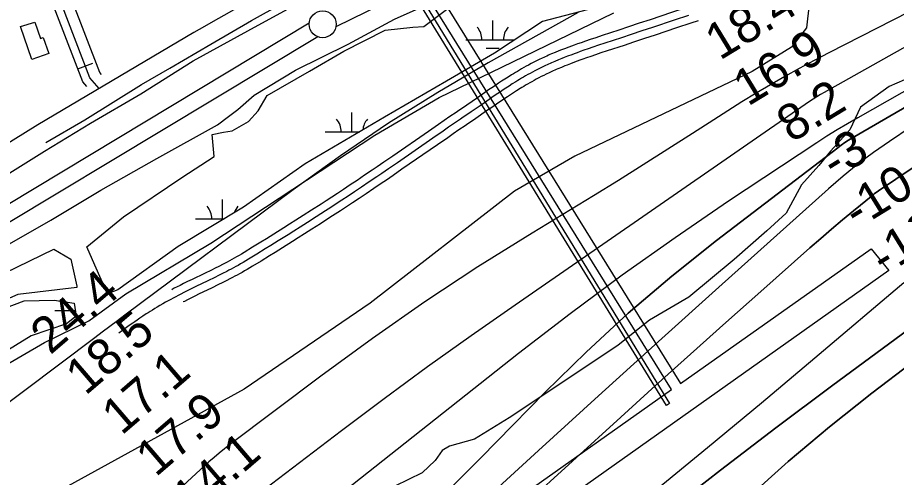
# Model space of a CAD drawing. Extents: x 3477039 to 3515015, y 546746 to 572297.
# Drawn here: x 3510682 to 3512315, y 562810 to 563664 of the extents above; entities that cross this region are included whole.
import ezdxf

# ---------------------------------------------------------------- set-up
doc = ezdxf.new("R2010")
doc.units = 0
for name, color, linetype in [('V-BLDG-OTLN', 7, 'Continuous'), ('V-CHAN-DOCK', 7, 'Continuous'), ('V-CHAN-NAID', 7, 'Continuous'), ('V-LEVE-TOET', 7, 'Continuous'), ('V-RIVR-EDGE', 7, 'Continuous'), ('V-RIVR-RANG', 7, 'Continuous'), ('V-ROAD-CNTR', 7, 'Continuous'), ('V-SITE-STRC', 7, 'Continuous'), ('V-SITE-VEGE', 7, 'Continuous'), ('V-SURV-LINE', 7, 'Continuous'), ('V-TOPO-DPTH', 7, 'Continuous'), ('V-TOPO-MINR', 7, 'Continuous'), ('V-TOPO-SHOR', 7, 'Continuous'), ('V-TOPO-WATR', 7, 'Continuous'), ('V-WETL-SWMP', 7, 'Continuous')]:
    doc.layers.add(name, color=color, linetype=linetype)

msp = doc.modelspace()

# ---------------------------------------------------------------- linework, layer by layer
at = {"layer": 'V-BLDG-OTLN'}
msp.add_lwpolyline([(3510687.9, 563647.7), (3510714.2, 563655.9), (3510724.6, 563625.6), (3510729.7, 563627.4), (3510740.1, 563597.4), (3510708.9, 563586.6)], close=True, dxfattribs=at)
at = {"layer": 'V-CHAN-DOCK'}
msp.add_lwpolyline([(3511443.6, 563743.5), (3511913.7, 562984.5), (3512267.9, 563234.9), (3512300.9, 563194.1), (3511550.5, 562661.9), (3511520, 562706.1), (3511897.3, 562973), (3511426.6, 563732.9), (3511443.6, 563743.5)], dxfattribs=at)
at = {"layer": 'V-LEVE-TOET'}
for points in [[(3509471.1, 562501.6), (3509571.1, 562568.1), (3509669.2, 562636), (3509753.2, 562695.6), (3509834.9, 562758.5), (3509902.6, 562813.6), (3509984.6, 562884.1), (3510059.1, 562945.5), (3510135.5, 563014.4), (3510200.5, 563072.2), (3510272.7, 563129.5), (3510329.7, 563173), (3510402.2, 563220.2), (3510472.2, 563261.5), (3510552.2, 563307.5), (3510642.6, 563360.6), (3510732.2, 563416.1), (3510817.5, 563468.3), (3510911.4, 563523), (3511008.6, 563584.1), (3511109.9, 563640.1), (3511197.3, 563687.7), (3511263.7, 563730.2)], [(3511091.4, 563493.9), (3511121.8, 563520.5), (3511198.6, 563566.6), (3511296.5, 563615), (3511382.8, 563661.8), (3511422.8, 563679.7), (3511454.4, 563695.5)], [(3509471.1, 562363), (3509571.2, 562434.7), (3509646.6, 562484.3), (3509745, 562548.4), (3509829.4, 562601), (3509906.8, 562659), (3509989.5, 562735.4), (3510073.3, 562810.5), (3510162.2, 562884.1), (3510258, 562968.6), (3510362.5, 563055.7), (3510420, 563097.3), (3510463.8, 563123.9), (3510535, 563171.4), (3510658.5, 563238.8), (3510743.8, 563287.8), (3510836.9, 563343.8), (3510941.2, 563402.8), (3511053.6, 563465.4), (3511074.3, 563480.4), (3511091.4, 563493.9)]]:
    msp.add_lwpolyline(points, dxfattribs=at)
at = {"layer": 'V-RIVR-EDGE'}
for points in [[(3512372.8, 563567.3), (3512301.7, 563536.2), (3512248.3, 563497.7), (3512228.6, 563456.1), (3512192.3, 563416.4), (3512170.8, 563389.5), (3512138.9, 563353.4), (3512109.9, 563300.8), (3512074.3, 563267.8), (3512013.5, 563214.6), (3511929.4, 563145), (3511856.4, 563102.3), (3511798.1, 563055.8), (3511695, 562986.9)], [(3511695, 562986.9), (3511595.5, 562920.3), (3511531.1, 562880.7), (3511484.5, 562867.9), (3511471, 562860), (3511458.1, 562841), (3511434.1, 562818.4), (3511383.2, 562793.4)]]:
    msp.add_lwpolyline(points, dxfattribs=at)
at = {"layer": 'V-ROAD-CNTR'}
msp.add_line((3510794.2, 563569.2), (3510822.2, 563580), dxfattribs=at)
for points in [[(3511364.5, 563829.6), (3511343.3, 563818.8), (3511322.1, 563807.9), (3511301, 563796.9), (3511279.9, 563785.9), (3511258.8, 563774.8), (3511237.7, 563763.6), (3511216.8, 563752.4), (3511195.8, 563741.1), (3511174.9, 563729.7), (3511154, 563718.2), (3511133.1, 563706.7), (3511112.3, 563695.1), (3511091.6, 563683.5), (3511070.8, 563671.7), (3511050.2, 563659.9), (3511029.5, 563648.1), (3511009.7, 563636.6)], [(3511364.5, 563829.6), (3511343.3, 563818.8), (3511322.1, 563807.9), (3511301, 563796.9), (3511279.9, 563785.9), (3511258.8, 563774.8), (3511237.7, 563763.6), (3511216.8, 563752.4), (3511195.8, 563741.1), (3511174.9, 563729.7), (3511154, 563718.2), (3511133.1, 563706.7), (3511112.3, 563695.1), (3511091.6, 563683.5), (3511070.8, 563671.7), (3511050.2, 563659.9), (3511029.5, 563648.1), (3511009.7, 563636.6)], [(3510833.7, 563532.4), (3510816.6, 563552.7), (3510737, 563759.8)], [(3510838.2, 563558.7), (3510835.1, 563562.3), (3510757, 563765.4)], [(3510810.9, 563536.3), (3510803.5, 563545), (3510723, 563754.4)], [(3511930.7, 563684.7), (3511923.9, 563682.5), (3511897.3, 563673.6), (3511857.3, 563660.4), (3511837.3, 563653.8), (3511817.3, 563647.2), (3511799.5, 563641.3), (3511768.3, 563631), (3511756.5, 563627.1), (3511746.3, 563623.7), (3511737.3, 563620.6)], [(3511928.6, 563668.2), (3511902, 563659.4), (3511862, 563646.2), (3511842, 563639.6), (3511822.1, 563633), (3511804.2, 563627.1), (3511773, 563616.8), (3511761.3, 563612.9), (3511751.1, 563609.5), (3511742.2, 563606.4)], [(3511946.4, 563658.3), (3511933.3, 563654), (3511906.7, 563645.2), (3511866.7, 563632), (3511846.8, 563625.3), (3511826.8, 563618.7), (3511808.9, 563612.8), (3511777.7, 563602.6), (3511766.1, 563598.7), (3511755.9, 563595.3), (3511747, 563592.2)], [(3511009.7, 563636.6), (3510720, 563465.1), (3510454.3, 563300)], [(3511009.7, 563636.6), (3510720, 563465.1), (3510454.3, 563300)], [(3511737.2, 563620.6), (3511729.4, 563617.8), (3511722.5, 563615.4), (3511716.5, 563613.2), (3511711.2, 563611.3), (3511706.6, 563609.6), (3511698.6, 563606.6), (3511692.5, 563604.2), (3511688, 563602.4), (3511681.2, 563599.7), (3511674.5, 563596.9), (3511671.4, 563595.6), (3511668.4, 563594.3), (3511665.4, 563593), (3511662.5, 563591.7), (3511659.7, 563590.4), (3511656.9, 563589.1), (3511651.4, 563586.5), (3511646.2, 563583.9), (3511641.2, 563581.4), (3511636.3, 563578.8), (3511631.7, 563576.3), (3511627.2, 563573.9), (3511622.9, 563571.4), (3511618.7, 563569.1), (3511614.7, 563566.7), (3511610.8, 563564.5), (3511607.1, 563562.2), (3511603.5, 563560), (3511600.1, 563557.9), (3511593.4, 563553.7), (3511587.2, 563549.8), (3511581.4, 563546), (3511576, 563542.4), (3511570.9, 563539.1), (3511566.2, 563535.9), (3511557.4, 563530), (3511549.8, 563524.7), (3511536.5, 563515.5), (3511516.7, 563501.7), (3511506.8, 563494.9), (3511501.9, 563491.5), (3511496.9, 563488.1), (3511485.3, 563480.3), (3511474.5, 563472.9), (3511464.4, 563465.9), (3511445.4, 563452.9), (3511379.4, 563407.1), (3511362.8, 563395.7), (3511350.4, 563387.2), (3511341.1, 563380.8), (3511327.1, 563371.3), (3511313.1, 563361.9), (3511300.2, 563353.3), (3511288, 563345.2), (3511276.6, 563337.7), (3511265.9, 563330.6), (3511255.8, 563324.1), (3511246.4, 563317.9), (3511228.6, 563306.5), (3511213.1, 563296.5), (3511199.4, 563287.8), (3511187.5, 563280.2), (3511177, 563273.6), (3511158.6, 563262.1), (3511144.8, 563253.5), (3511134.5, 563247.1), (3511118.9, 563237.4), (3511103.3, 563227.9), (3511098.5, 563225), (3511093.8, 563222.2), (3511089.2, 563219.6), (3511084.7, 563217), (3511080.3, 563214.6), (3511076.1, 563212.3), (3511071.9, 563210.1), (3511067.9, 563208), (3511064, 563205.9), (3511056.3, 563202), (3511049.1, 563198.4), (3511042.3, 563195), (3511029.4, 563188.7), (3511006.8, 563177.7), (3510998.2, 563173.6), (3510990.8, 563169.9), (3510984.2, 563166.6), (3510978.6, 563163.7)], [(3511742.2, 563606.4), (3511734.4, 563603.7), (3511727.6, 563601.3), (3511721.6, 563599.1), (3511716.4, 563597.2), (3511711.9, 563595.5), (3511703.9, 563592.5), (3511698, 563590.2), (3511693.5, 563588.5), (3511686.9, 563585.8), (3511680.2, 563583.1), (3511677.3, 563581.8), (3511674.4, 563580.6), (3511671.5, 563579.3), (3511668.7, 563578.1), (3511666, 563576.8), (3511663.3, 563575.6), (3511658, 563573), (3511652.9, 563570.5), (3511648.1, 563568), (3511643.4, 563565.6), (3511638.8, 563563.1), (3511634.5, 563560.7), (3511630.3, 563558.4), (3511626.2, 563556.1), (3511622.3, 563553.8), (3511618.5, 563551.6), (3511614.9, 563549.4), (3511611.4, 563547.2), (3511608, 563545.2), (3511601.4, 563541), (3511595.3, 563537.1), (3511589.6, 563533.4), (3511584.3, 563529.9), (3511579.3, 563526.6), (3511574.6, 563523.5), (3511565.9, 563517.6), (3511558.3, 563512.4), (3511545.1, 563503.2), (3511525.2, 563489.4), (3511515.3, 563482.5), (3511510.3, 563479.1), (3511505.3, 563475.7), (3511493.8, 563467.9), (3511483, 563460.5), (3511472.9, 563453.6), (3511453.9, 563440.5), (3511387.9, 563394.7), (3511371.3, 563383.3), (3511358.9, 563374.8), (3511349.6, 563368.4), (3511335.5, 563358.9), (3511321.5, 563349.4), (3511308.5, 563340.8), (3511296.3, 563332.7), (3511284.8, 563325.1), (3511274.1, 563318.1), (3511264, 563311.5), (3511254.5, 563305.3), (3511236.7, 563293.8), (3511221.1, 563283.8), (3511207.5, 563275.1), (3511195.5, 563267.5), (3511185, 563260.9), (3511166.6, 563249.3), (3511152.7, 563240.7), (3511142.4, 563234.3), (3511126.7, 563224.7), (3511111.1, 563215.1), (3511106.1, 563212.1), (3511101.3, 563209.2), (3511096.6, 563206.5), (3511092, 563203.9), (3511087.5, 563201.5), (3511083.2, 563199.1), (3511079, 563196.9), (3511074.8, 563194.7), (3511070.9, 563192.6), (3511063.1, 563188.6), (3511055.8, 563185), (3511048.9, 563181.6), (3511036, 563175.2), (3511013.3, 563164.3), (3511004.9, 563160.1), (3510997.5, 563156.5), (3510991, 563153.2), (3510985.4, 563150.4)], [(3511747.1, 563592.2), (3511739.3, 563589.5), (3511732.6, 563587.1), (3511726.7, 563585), (3511721.6, 563583.2), (3511717.1, 563581.5), (3511709.3, 563578.5), (3511703.4, 563576.3), (3511699.1, 563574.6), (3511692.5, 563571.9), (3511686, 563569.2), (3511683.1, 563568), (3511680.3, 563566.8), (3511677.6, 563565.6), (3511674.9, 563564.4), (3511672.3, 563563.2), (3511669.7, 563562), (3511664.6, 563559.5), (3511659.7, 563557.1), (3511654.9, 563554.7), (3511650.4, 563552.3), (3511646, 563550), (3511641.8, 563547.6), (3511637.7, 563545.3), (3511633.7, 563543.1), (3511629.9, 563540.9), (3511626.2, 563538.7), (3511622.6, 563536.5), (3511619.2, 563534.4), (3511615.9, 563532.4), (3511609.4, 563528.4), (3511603.4, 563524.5), (3511597.8, 563520.9), (3511592.5, 563517.4), (3511587.6, 563514.1), (3511583, 563511.1), (3511574.4, 563505.2), (3511566.8, 563500), (3511553.6, 563490.9), (3511533.8, 563477), (3511523.8, 563470.2), (3511518.7, 563466.7), (3511513.7, 563463.3), (3511502.2, 563455.5), (3511491.4, 563448.1), (3511481.4, 563441.2), (3511462.5, 563428.2), (3511396.4, 563382.4), (3511379.8, 563371), (3511367.4, 563362.4), (3511358, 563356), (3511343.9, 563346.5), (3511329.8, 563337), (3511316.8, 563328.3), (3511304.6, 563320.2), (3511293.1, 563312.6), (3511282.3, 563305.5), (3511272.2, 563298.9), (3511262.7, 563292.8), (3511244.9, 563281.2), (3511229.2, 563271.2), (3511215.5, 563262.5), (3511203.5, 563254.8), (3511193, 563248.2), (3511174.5, 563236.6), (3511160.7, 563228), (3511150.2, 563221.5), (3511134.6, 563211.9), (3511118.9, 563202.3), (3511113.8, 563199.2), (3511108.8, 563196.3), (3511104, 563193.5), (3511099.3, 563190.8), (3511094.7, 563188.3), (3511090.3, 563185.9), (3511086, 563183.6), (3511081.8, 563181.4), (3511077.7, 563179.3), (3511069.9, 563175.3), (3511062.5, 563171.6), (3511055.5, 563168.1), (3511042.6, 563161.8), (3511019.9, 563150.8), (3511011.5, 563146.7), (3511004.1, 563143), (3510997.7, 563139.8), (3510992.1, 563137)], [(3510978.5, 563163.7), (3510973.5, 563161.2), (3510969.2, 563158.9), (3510968.7, 563158.6)], [(3510985.4, 563150.4), (3510980.4, 563147.8), (3510976.1, 563145.6), (3510972.4, 563143.6), (3510965.9, 563140.1), (3510961, 563137.4), (3510957.4, 563135.4), (3510951.9, 563132.3), (3510946.5, 563129.1), (3510941.6, 563126.2), (3510937, 563123.4), (3510932.7, 563120.7), (3510928.7, 563118.2), (3510924.9, 563115.8), (3510921.4, 563113.6), (3510914.9, 563109.3), (3510909.2, 563105.5), (3510904.3, 563102.1), (3510900, 563099.2), (3510896.2, 563096.6), (3510889.7, 563091.9), (3510884.8, 563088.4), (3510877.5, 563083.1), (3510870.3, 563077.7)], [(3510992.2, 563137), (3510990.2, 563136)]]:
    msp.add_lwpolyline(points, dxfattribs=at)
at = {"layer": 'V-SITE-STRC'}
msp.add_line((3511893.3, 562947), (3511888.1, 562943.2), dxfattribs=at)
msp.add_lwpolyline([(3511888.1, 562943.2), (3511399.5, 563740.5), (3511304.3, 563895.6), (3511186.5, 564089.2), (3511193.7, 564092.4), (3511322.4, 563883.1), (3511409.3, 563739.8), (3511893.3, 562947)], dxfattribs=at)
at = {"layer": 'V-SITE-VEGE'}
for points in [[(3512182.1, 563948.5), (3512148, 563645.5), (3512120.3, 563609.2), (3512047, 563564.1), (3511717.6, 563406.9), (3511605.4, 563341.6), (3511337.1, 563133.7), (3511103.4, 562973.5), (3510750.8, 562779.9), (3510617.8, 562678.3)], [(3510592.6, 562979.5), (3510732.3, 563060.5), (3510814.7, 563101), (3510883.5, 563150.7), (3511041.5, 563245.3), (3511346.2, 563446), (3511465.2, 563515.9), (3511581.9, 563572), (3511790.2, 563673.1)], [(3510383.4, 563056.2), (3510749.5, 563233.7), (3510781.3, 563215.2), (3510792.4, 563165), (3510792.3, 563162.7), (3510682.8, 563149.8), (3510479.2, 563060.1)]]:
    msp.add_lwpolyline(points, dxfattribs=at)
at = {"layer": 'V-SURV-LINE'}
for points in [[(3511898.7, 563953.9), (3511273.7, 563647.4)], [(3510358.9, 563133.9), (3511224.3, 563654.6)], [(3511239.8, 563628.9), (3510374.4, 563108.2)]]:
    msp.add_lwpolyline(points, dxfattribs=at)
msp.add_circle((3511249.1, 563652.1), 25, dxfattribs=at)
at = {"layer": 'V-TOPO-DPTH'}
for points in [[(3512728.9, 563643.3), (3512281.8, 563342.5), (3512279.1, 563340.6), (3512276.4, 563338.7), (3512273.8, 563336.7), (3512271.3, 563334.6), (3512235.2, 563305.3), (3512214.8, 563288.4), (3512194.4, 563271.4), (3512174.3, 563254.1), (3512154.4, 563236.6), (3512063.2, 563155.6), (3511997.9, 563097.4), (3511932.7, 563039.1), (3511867.7, 562980.4), (3511802.9, 562921.7), (3511623.2, 562758.1)], [(3511623.2, 562758.1), (3511802.9, 562921.7), (3511867.7, 562980.4), (3511932.7, 563039.1), (3511997.9, 563097.4), (3512063.2, 563155.6), (3512154.4, 563236.6), (3512174.3, 563254.1), (3512194.4, 563271.4), (3512214.8, 563288.4), (3512235.2, 563305.3), (3512271.3, 563334.6), (3512273.8, 563336.7), (3512276.4, 563338.7), (3512279.1, 563340.6), (3512281.8, 563342.5), (3512728.9, 563643.3)], [(3512336.4, 563612.4), (3512181, 563525.3), (3512174, 563521.2), (3512167.2, 563517.1), (3512160.4, 563512.8), (3512153.8, 563508.3), (3511606.5, 563130.1), (3511524.9, 563072.9), (3511443.8, 563015), (3511363.6, 562955.9), (3511283.8, 562896.2), (3511140.8, 562787.4), (3511133, 562781.4), (3511125.4, 562775.2), (3511118, 562768.8), (3511110.7, 562762.3), (3510865.6, 562538), (3510772, 562450.9), (3510679.3, 562362.7), (3510588.2, 562272.9), (3510498, 562182.1), (3510357.4, 562038), (3510338.5, 562018.4), (3510319.8, 561998.5)], [(3512488.3, 563588.9), (3512233.2, 563440.7), (3512226.2, 563436.5), (3512219.3, 563432), (3512212.5, 563427.3), (3512205.9, 563422.5), (3511980.7, 563250.1), (3511897.6, 563183.6), (3511816.5, 563114.8), (3511738.4, 563042.6), (3511662.3, 562968.1), (3511572.5, 562876.3), (3511542.8, 562846.1), (3511512.9, 562816.1), (3511482.8, 562786.3)], [(3511482.8, 562786.3), (3511512.9, 562816.1), (3511542.8, 562846.1), (3511572.5, 562876.3), (3511662.3, 562968.1), (3511738.4, 563042.6), (3511816.5, 563114.8), (3511897.6, 563183.6), (3511980.7, 563250.1), (3512205.9, 563422.5), (3512212.5, 563427.3), (3512219.3, 563432), (3512226.2, 563436.5), (3512233.2, 563440.7), (3512488.3, 563588.9)], [(3511002.8, 561955.5), (3511067.5, 562030.7), (3511136.3, 562102.3), (3511207.6, 562171.5), (3511438.7, 562383.8), (3511445.7, 562390), (3511452.7, 562396.2), (3511459.9, 562402.2), (3511467.1, 562408.2), (3511785.2, 562663.5), (3511886.4, 562743.8), (3511988.3, 562823.3), (3512091.1, 562901.7), (3512194.5, 562979.3), (3512349.6, 563094.2)], [(3511002.8, 561955.5), (3511067.5, 562030.7), (3511136.3, 562102.3), (3511207.6, 562171.5), (3511438.7, 562383.8), (3511445.7, 562390), (3511452.7, 562396.2), (3511459.9, 562402.2), (3511467.1, 562408.2), (3511785.2, 562663.5), (3511886.4, 562743.8), (3511988.3, 562823.3), (3512091.1, 562901.7), (3512194.5, 562979.3), (3512349.6, 563094.2)], [(3512418.9, 563080.6), (3512269.6, 562966.2), (3512190.8, 562903.5), (3512113.6, 562839), (3512038.7, 562771.8), (3511965.5, 562702.8), (3511798.1, 562539.4), (3511779, 562520.3), (3511760.2, 562500.8), (3511741.8, 562480.9), (3511723.8, 562460.6), (3511706.1, 562440.1), (3511688.5, 562419.5), (3511671, 562398.8), (3511653.6, 562378.1), (3511594.8, 562307.5), (3511578.7, 562288.2), (3511562.7, 562268.9), (3511546.6, 562249.6), (3511530.6, 562230.2), (3511469.2, 562156), (3511422.3, 562099.6), (3511375.2, 562043.5), (3511327.8, 561987.5)], [(3511327.8, 561987.5), (3511375.2, 562043.5), (3511422.3, 562099.6), (3511469.2, 562156), (3511530.6, 562230.2), (3511546.6, 562249.6), (3511562.7, 562268.9), (3511578.7, 562288.2), (3511594.8, 562307.5), (3511653.6, 562378.1), (3511671, 562398.8), (3511688.5, 562419.5), (3511706.1, 562440.1), (3511723.8, 562460.6), (3511741.8, 562480.9), (3511760.2, 562500.8), (3511779, 562520.3), (3511798.1, 562539.4), (3511965.5, 562702.8), (3512038.7, 562771.8), (3512113.6, 562839), (3512190.8, 562903.5), (3512269.6, 562966.2), (3512418.9, 563080.6)]]:
    msp.add_lwpolyline(points, dxfattribs=at)
at = {"layer": 'V-TOPO-MINR'}
for points in [[(3512841.9, 563932.8), (3512189.3, 563599), (3512161.9, 563584.7), (3512134.6, 563570.1), (3512107.6, 563555), (3512080.8, 563539.7), (3512054.2, 563523.9), (3512027.8, 563507.9), (3512001.5, 563491.4), (3511975.5, 563474.7), (3511936.2, 563449.1), (3511890.4, 563419.7), (3511844.5, 563390.5), (3511798.4, 563361.7), (3511752, 563333.3), (3511638, 563264), (3511537.6, 563200.9), (3511438.6, 563135.9), (3511341.5, 563068), (3511245.8, 562998.1), (3511076.2, 562870.4), (3511066.4, 562862.7), (3511056.7, 562854.9), (3511047.2, 562846.7), (3511037.9, 562838.4), (3510693.5, 562521)], [(3512842.6, 563819.3), (3512243, 563478.4), (3512223.8, 563467.2), (3512204.7, 563455.8), (3512185.9, 563443.9), (3512167.2, 563431.8), (3512003.3, 563323), (3511903.7, 563255.1), (3511805.3, 563185.6), (3511708.6, 563113.6), (3511613.1, 563040), (3511206.5, 562718.7), (3511197, 562711), (3511187.6, 562703.3), (3511178.3, 562695.4), (3511169, 562687.4), (3510509.2, 562107.8), (3510482.9, 562084.4), (3510456.8, 562060.6), (3510431, 562036.5), (3510405.4, 562012.2), (3510357.7, 561966.2)], [(3511723.5, 563674.1), (3511556.6, 563580.1), (3511463.3, 563525.2), (3511371.6, 563467.9), (3511282.1, 563407.2), (3511194.2, 563344.2), (3510881.7, 563111), (3510867.7, 563100.5), (3510853.6, 563090), (3510839.6, 563079.5), (3510825.6, 563069), (3510567.8, 562875.2)], [(3512728.9, 563643.3), (3512281.8, 563342.5), (3512279.1, 563340.6), (3512276.4, 563338.7), (3512273.8, 563336.7), (3512271.3, 563334.6), (3512235.2, 563305.3), (3512214.8, 563288.4), (3512194.4, 563271.4), (3512174.3, 563254.1), (3512154.4, 563236.6), (3512063.2, 563155.6), (3511997.9, 563097.4), (3511932.7, 563039.1), (3511867.7, 562980.4), (3511802.9, 562921.7), (3511623.2, 562758.1)], [(3512336.4, 563612.4), (3512181, 563525.3), (3512174, 563521.2), (3512167.2, 563517.1), (3512160.4, 563512.8), (3512153.8, 563508.3), (3511606.5, 563130.1), (3511524.9, 563072.9), (3511443.8, 563015), (3511363.6, 562955.9), (3511283.8, 562896.2), (3511140.8, 562787.4), (3511133, 562781.4), (3511125.4, 562775.2), (3511118, 562768.8), (3511110.7, 562762.3), (3510865.6, 562538), (3510772, 562450.9), (3510679.3, 562362.7), (3510588.2, 562272.9), (3510498, 562182.1), (3510357.4, 562038), (3510338.5, 562018.4), (3510319.8, 561998.5)], [(3512342.6, 563461.4), (3512301.9, 563434.2), (3512272.6, 563413.6), (3512243.9, 563392.3), (3512216.2, 563369.7), (3512189.1, 563346.4), (3511985.1, 563163.2), (3511873.1, 563062.2), (3511761.4, 562961.1), (3511649.9, 562859.5), (3511538.7, 562757.8), (3511336.3, 562571.9), (3511326.5, 562562.8), (3511316.8, 562553.6), (3511307.2, 562544.3), (3511297.8, 562535), (3511197.4, 562434.2), (3511138.4, 562373.9), (3511080.2, 562312.9), (3511023, 562250.8), (3510966.7, 562188), (3510697.5, 561882.7)], [(3512328.7, 563171.5), (3512163.6, 563031.3), (3512064.2, 562947.7), (3511964.3, 562864.7), (3511863.6, 562782.6), (3511762.3, 562701.2), (3511473, 562470.7), (3511448.1, 562450.6), (3511423.4, 562430.2), (3511398.9, 562409.5), (3511374.7, 562388.5), (3511250.6, 562279.3), (3511165, 562203), (3511080, 562126), (3510996, 562048), (3510912.6, 561969.2)], [(3512349.6, 563094.2), (3512194.5, 562979.3), (3512091.1, 562901.7), (3511988.3, 562823.3), (3511886.4, 562743.8), (3511785.2, 562663.5), (3511467.1, 562408.2), (3511459.9, 562402.2), (3511452.7, 562396.2), (3511445.7, 562390), (3511438.7, 562383.8), (3511207.6, 562171.5), (3511136.3, 562102.3), (3511067.5, 562030.7), (3511002.8, 561955.5)], [(3512418.9, 563080.6), (3512269.6, 562966.2), (3512190.8, 562903.5), (3512113.6, 562839), (3512038.7, 562771.8), (3511965.5, 562702.8), (3511798.1, 562539.4), (3511779, 562520.3), (3511760.2, 562500.8), (3511741.8, 562480.9), (3511723.8, 562460.6), (3511706.1, 562440.1), (3511688.5, 562419.5), (3511671, 562398.8), (3511653.6, 562378.1), (3511594.8, 562307.5), (3511578.7, 562288.2), (3511562.7, 562268.9), (3511546.6, 562249.6), (3511530.6, 562230.2), (3511469.2, 562156), (3511422.3, 562099.6), (3511375.2, 562043.5), (3511327.8, 561987.5)]]:
    msp.add_lwpolyline(points, dxfattribs=at)
at = {"layer": 'V-TOPO-SHOR'}
msp.add_lwpolyline([(3510734.9, 563432.2), (3510807.3, 563474.7), (3510912.6, 563539.8), (3510965.4, 563570.5), (3511041.1, 563615.1), (3511116.8, 563659.3), (3511173.8, 563690.8), (3511220.3, 563717.4)], dxfattribs=at)
at = {"layer": 'V-TOPO-WATR'}
msp.add_lwpolyline([(3512488.3, 563588.9), (3512233.2, 563440.7), (3512226.2, 563436.5), (3512219.3, 563432), (3512212.5, 563427.3), (3512205.9, 563422.5), (3511980.7, 563250.1), (3511897.6, 563183.6), (3511816.5, 563114.8), (3511738.4, 563042.6), (3511662.3, 562968.1), (3511572.5, 562876.3), (3511542.8, 562846.1), (3511512.9, 562816.1), (3511482.8, 562786.3)], dxfattribs=at)
at = {"layer": 'V-WETL-SWMP'}
for p, q in [((3511565, 563622.9), (3511565, 563658.9)), ((3511515, 563622.9), (3511605.3, 563622.9)), ((3511553, 563607.5), (3511577, 563607.5)), ((3511303.5, 563452.1), (3511303.5, 563488.1)), ((3511253.5, 563452.1), (3511317.9, 563452.1)), ((3511291.5, 563436.7), (3511291.6, 563436.7)), ((3511063.1, 563290.2), (3511063.1, 563326.2)), ((3511013.1, 563290.2), (3511065.9, 563290.2)), ((3510751.2, 563119.8), (3510789.6, 563119.8))]:
    msp.add_line(p, q, dxfattribs=at)
msp.add_lwpolyline([(3511783.3, 563690.1), (3511657.3, 563657), (3511568, 563598.4), (3511479.4, 563546.3), (3511364, 563479.1), (3511216.7, 563392.7), (3511101.9, 563311.9), (3510980.7, 563239), (3510868.8, 563158.1), (3510849.2, 563151.1), (3510825.8, 563204), (3510810.8, 563238.1), (3510879.2, 563293.9), (3510987.4, 563366.9), (3511047.7, 563406.2), (3511043.6, 563447.4), (3511064.6, 563451.6), (3511081.2, 563453.7), (3511111, 563471.5), (3511129.2, 563490.9), (3511146, 563519.7), (3511224.4, 563564.7), (3511288.3, 563601.8), (3511365.2, 563641), (3511416.5, 563646.4), (3511436.8, 563647.7), (3511521.1, 563711.5)], dxfattribs=at)
msp.add_lwpolyline([(3510446, 562960.9), (3510430.3, 562982), (3510463.1, 563023.7), (3510532.9, 563074.5), (3510616.9, 563108.6), (3510694.5, 563137.7), (3510750.1, 563139.5), (3510787.7, 563133.4), (3510791.1, 563109.5), (3510773, 563095.2), (3510707.8, 563072.6), (3510627.9, 563024), (3510532.1, 562965.4), (3510480.7, 562952)], close=True, dxfattribs=at)
for centre, start, end in [((3511509.7, 563623.4), 359.2282, 40.7719), ((3511620.2, 563623.4), 139.2282, 180.7718), ((3511248.3, 563452.6), 359.2282, 40.7719), ((3511358.8, 563452.6), 139.2282, 175.268), ((3511007.8, 563290.7), 359.2282, 40.7719), ((3511118.3, 563290.7), 139.2282, 162.0237)]:
    msp.add_arc(centre, 35.2, start, end, dxfattribs=at)

# ---------------------------------------------------------------- texts
at = {"layer": 'V-CHAN-NAID'}
msp.add_text('MARATHON ASHLAND NO. 3 (140.4)', height=100, rotation=285.0453, dxfattribs=at).set_placement((3511989.1, 565848.1))
at = {"layer": 'V-RIVR-RANG'}
for s, rotation, p in [('18.4', 31.3383, (3511986.9, 563584)), ('16.9', 31.3383, (3512038.9, 563498.5)), ('8.2', 31.3383, (3512119.8, 563430.7)), ('-3', 31.6248, (3512200.4, 563362.4)), ('-10', 31.6248, (3512241.7, 563270.4)), ('-12', 31.6248, (3512292.3, 563184.1)), ('24.4', 40.6683, (3510743, 563036.4)), ('18.5', 40.6683, (3510808.4, 562960.7)), ('17.1', 40.6683, (3510875.5, 562886.6)), ('17.9', 40.6683, (3510938.9, 562809.2)), ('14.1', 40.6683, (3511006.2, 562735.2))]:
    msp.add_text(s, height=67, rotation=rotation, dxfattribs=at).set_placement(p)

doc.saveas('drawing.dxf')
